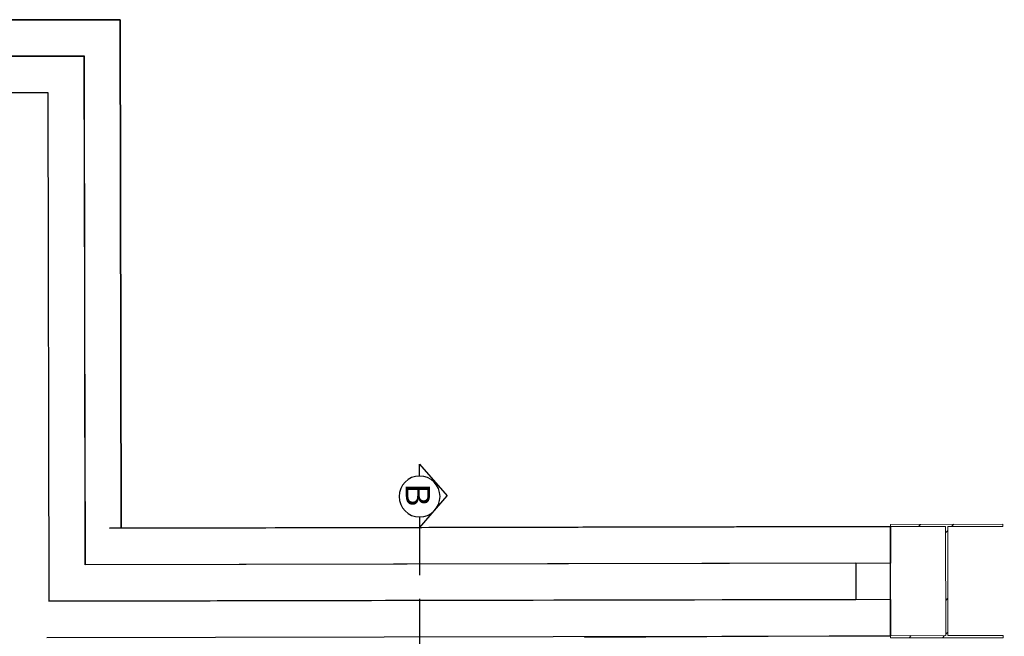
# Model space of a CAD drawing. Header units: millimetres. Extents: x -115474967 to 444143, y -74377 to 241828222.
# Tile 313 of 590: x -151371 to -148256, y 270771 to 272721. Entities that reach past the tile are written whole.
import ezdxf

# ---------------------------------------------------------------- set-up
doc = ezdxf.new("R2010")
doc.units = ezdxf.units.MM
doc.header["$MEASUREMENT"] = 0
doc.linetypes.add('2DASHED', pattern=[0.75, 0.5, -0.25])
for name, color, linetype in [('00-2 Walls', 4, 'Continuous'), ('A_COLUMNS', 7, 'Continuous'), ('CEIL-PLAN', 7, 'Continuous'), ('DIMS-50', 9, 'Continuous'), ('TEXT-REFN', 5, 'Continuous')]:
    doc.layers.add(name, color=color, linetype=linetype)
doc.layers.add('0_cons_01', color=40, linetype='Continuous', lineweight=0, plot=False)
doc.layers.add('A_COLUMNS_Pen_No__3', color=7, linetype='Continuous', lineweight=15)
doc.layers.add('A_COLUMNS_Pen_No__7', color=7, linetype='Continuous', lineweight=5, true_color=0x3f3f3f)
doc.styles.add('TEXT-20', font='arial.ttf', dxfattribs={"height": 40})

# ---------------------------------------------------------------- blocks, each defined once
blk = doc.blocks.new('IPE Column 20[97]', base_point=(-38860.8, 68153.1))
at = {"layer": 'A_COLUMNS_Pen_No__7', "linetype": 'Continuous', "lineweight": 5, "true_color": 0x3f3f3f}
h = blk.add_hatch(dxfattribs=at)
h.set_pattern_fill('STEEL', color=250, style=0, pattern_type=2)
h.set_pattern_definition([(45, (0, 0), (-159.099, 159.099), []), (45, (-53.03, 53.03), (-159.099, 159.099), [])])
h.paths.add_polyline_path([(-39040.6, 67975.4), (-38684.6, 67971.8), (-38684.5, 67978.8), (-38859, 67980.6), (-38855.5, 68325.5), (-38681, 68323.8), (-38681, 68330.8), (-39037, 68334.4), (-39037, 68327.4), (-38862.5, 68325.6), (-38866, 67980.6), (-39040.5, 67982.4)])
at = {"layer": 'A_COLUMNS_Pen_No__3', "color": 7, "linetype": 'Continuous', "lineweight": 15}
for p, q in [((-38681, 68330.8), (-39037, 68334.4)), ((-39037, 68334.4), (-39037, 68327.4)), ((-39037, 68327.4), (-38862.5, 68325.6)), ((-38862.5, 68325.6), (-38866, 67980.6)), ((-38859, 67980.6), (-38855.5, 68325.5)), ((-38855.5, 68325.5), (-38681, 68323.8)), ((-38681, 68323.8), (-38681, 68330.8)), ((-39040.5, 67982.4), (-39040.6, 67975.4)), ((-39040.6, 67975.4), (-38684.6, 67971.8)), ((-38866, 67980.6), (-39040.5, 67982.4)), ((-38684.5, 67978.8), (-38859, 67980.6)), ((-38684.6, 67971.8), (-38684.5, 67978.8))]:
    blk.add_line(p, q, dxfattribs=at)
blk = doc.blocks.new('A$C69671385')
at = {"layer": 'DIMS-50', "color": 3}
for p, q in [((0, 168.7), (262.1, 397.3)), ((524.2, 168.7), (262.1, 397.3)), ((88.2, 168.7), (0, 168.7)), ((425.6, 168.7), (524.2, 168.7))]:
    blk.add_line(p, q, dxfattribs=at)
at = {"layer": 'TEXT-REFN'}
blk.add_circle((256.9, 168.7), 168.7, dxfattribs=at)
blk = doc.blocks.new('12')
at = {"layer": '00-2 Walls'}
for p, q in [((-143671.9, 270321.4), (-143556.9, 270321.6)), ((-143666.7, 267851.1), (-143671.9, 270321.4)), ((-143556.9, 270321.6), (-143551.5, 267773.5)), ((-143441.9, 270321.9), (-143326.9, 270322.1)), ((-143441.9, 270321.9), (-143436.2, 267658.7)), ((-143326.9, 270322.1), (-143321.2, 269354.1)), ((-143556.1, 270211.6), (-143441.7, 270211.9)), ((-143556.1, 270211.6), (-143441.9, 270211.9)), ((-143556.1, 270211.6), (-143551.5, 267773.5)), ((-143436.2, 267658.7), (-143441.9, 270211.6)), ((-145275.9, 267884.8), (-143666.7, 267888.2)), ((-145274.9, 267184.2), (-145275.9, 267884.8)), ((-143666.7, 267888.2), (-143666.7, 267851.1)), ((-145160.7, 267771.4), (-145160.8, 267294.3)), ((-145160.7, 267770.1), (-143551.5, 267773.5)), ((-143551.5, 267773.5), (-145160.7, 267771.4)), ((-145159.9, 267184.3), (-145160.7, 267770.1)), ((-145045.9, 267655.3), (-143436.2, 267658.7)), ((-145045.2, 267294.3), (-145045.9, 267655.3)), ((-145045.6, 267655.3), (-143436.2, 267658.7)), ((-145044.9, 267184.5), (-145045.6, 267655.3))]:
    blk.add_line(p, q, dxfattribs=at)
for points in [[(-143326.9, 270322.1), (-143671.9, 270321.4)], [(-143671.9, 270321.4), (-143666.7, 267888.2)], [(-143321.2, 267653), (-143326.9, 270322.1)], [(-143666.7, 267888.2), (-145275.9, 267884.8)], [(-145275.9, 267884.8), (-145274.9, 267184.2)]]:
    blk.add_lwpolyline(points, dxfattribs=at)
at = {"layer": 'CEIL-PLAN', "color": 6, "linetype": '2DASHED', "ltscale": 300}
blk.add_lwpolyline([(-143668.7, 268831.9), (-138453.7, 268831.9)], dxfattribs=at)
at = {"layer": 'A_COLUMNS', "color": 5, "linetype": 'Continuous', "lineweight": 5, "rotation": 270.7020215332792}
blk.add_blockref('IPE Column 20[97]', (-143499.8, 270499.7), dxfattribs=at)
at = {"layer": 'DIMS-50', "color": 3, "xscale": -0.3839999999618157, "yscale": 0.3839999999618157, "zscale": 0.3839999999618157, "rotation": 359.9999999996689}
blk.add_blockref('A$C69671385', (-143668.7, 268767.1), dxfattribs=at)
at = {"layer": 'TEXT-REFN', "color": 2, "linetype": 'Continuous', "style": 'TEXT-20'}
blk.add_text('B', height=76.8, dxfattribs=at).set_placement((-143806.9, 268788.3))

msp = doc.modelspace()

# ---------------------------------------------------------------- block references
at = {"layer": '0_cons_01', "rotation": 270}
msp.add_blockref('12', (-418937.85703, 127445.61636), dxfattribs=at)

doc.saveas('drawing.dxf')
